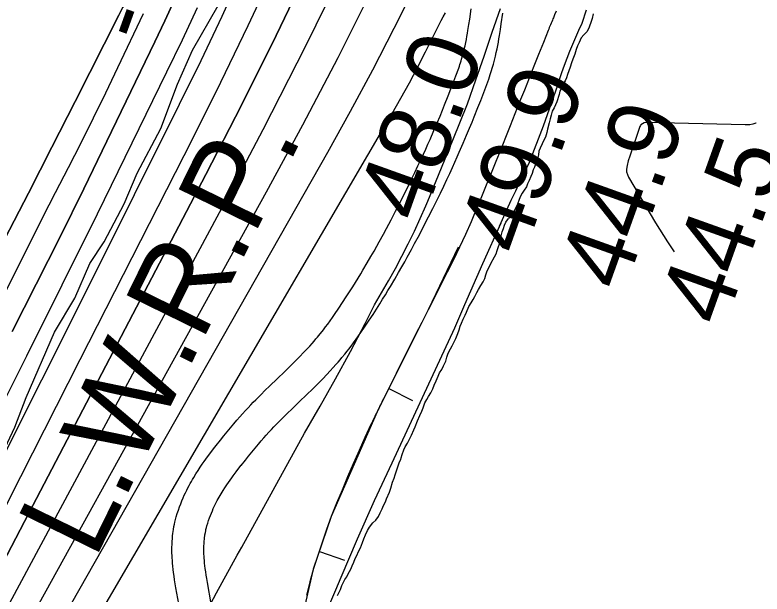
# Model space of a CAD drawing. Extents: x 3180038 to 3217926, y 922069 to 947485.
# Drawn here: x 3192838 to 3193540, y 943520 to 944064 of the extents above; entities that cross this region are included whole.
import ezdxf

# ---------------------------------------------------------------- set-up
doc = ezdxf.new("R2010")
doc.units = 0
for name, color, linetype in [('V-BORW-LINE', 7, 'Continuous'), ('V-LEVE-TOET', 7, 'Continuous'), ('V-RIVR-EDGE', 7, 'Continuous'), ('V-RIVR-RANG', 7, 'Continuous'), ('V-ROAD-CNTR', 7, 'Continuous'), ('V-TOPO-DPTH', 7, 'Continuous'), ('V-TOPO-MAJR', 7, 'Continuous'), ('V-TOPO-MINR', 7, 'Continuous'), ('V-TOPO-SHOR', 7, 'Continuous'), ('V-TOPO-WATR', 7, 'Continuous'), ('V-TOPO-WATR-IDEN', 7, 'Continuous')]:
    doc.layers.add(name, color=color, linetype=linetype)

msp = doc.modelspace()

# ---------------------------------------------------------------- linework, layer by layer
at = {"layer": 'V-BORW-LINE'}
for p, q in [((3193346.08, 944067.37), (3193344.57, 944063.79)), ((3193338.54, 944049.05), (3193334.04, 944037.89)), ((3193334.04, 944037.89), (3193329.57, 944026.72)), ((3193329.57, 944026.72), (3193325.1, 944015.55)), ((3193325.1, 944015.55), (3193320.66, 944004.37)), ((3193320.66, 944004.37), (3193316.22, 943993.19)), ((3193316.22, 943993.19), (3193311.78, 943982.01)), ((3193311.78, 943982.01), (3193307.34, 943970.83)), ((3193307.34, 943970.83), (3193302.88, 943959.65)), ((3193302.88, 943959.65), (3193298.43, 943948.47)), ((3193298.43, 943948.47), (3193293.96, 943937.3)), ((3193293.96, 943937.3), (3193289.49, 943926.13)), ((3193289.49, 943926.13), (3193284.97, 943914.98)), ((3193284.97, 943914.98), (3193280.45, 943903.83)), ((3193280.45, 943903.83), (3193275.89, 943892.69)), ((3193266.11, 943869.48), (3193260.75, 943857.47)), ((3193260.75, 943857.47), (3193255.18, 943845.55)), ((3193255.18, 943845.55), (3193249.56, 943833.64)), ((3193249.56, 943833.64), (3193243.66, 943821.88)), ((3193243.66, 943821.88), (3193237.76, 943810.12)), ((3193237.76, 943810.12), (3193231.83, 943798.38)), ((3193231.83, 943798.38), (3193225.85, 943786.66)), ((3193225.85, 943786.66), (3193219.75, 943774.74)), ((3193219.75, 943774.74), (3193213.67, 943762.82)), ((3193213.67, 943762.82), (3193207.62, 943750.88)), ((3193207.62, 943750.88), (3193201.56, 943738.94)), ((3193201.56, 943738.94), (3193195.61, 943726.95)), ((3193195.61, 943726.95), (3193189.66, 943714.96)), ((3193189.66, 943714.96), (3193183.76, 943702.94)), ((3193188.83, 943712.76), (3193211.18, 943701.56)), ((3193172.09, 943678.77), (3193166.41, 943666.57)), ((3193166.41, 943666.57), (3193160.86, 943654.31)), ((3193160.86, 943654.31), (3193155.34, 943642.04)), ((3193155.34, 943642.04), (3193150.13, 943629.63)), ((3193150.13, 943629.63), (3193144.93, 943617.23)), ((3193144.93, 943617.23), (3193139.81, 943604.79)), ((3193139.81, 943604.79), (3193134.79, 943592.31)), ((3193134.79, 943592.31), (3193130.39, 943580.14)), ((3193130.39, 943580.14), (3193126.15, 943567.93)), ((3193126.15, 943567.93), (3193122.05, 943555.66)), ((3193123.56, 943559.63), (3193147.2, 943551.51)), ((3193122.05, 943555.66), (3193117.96, 943543.39)), ((3193117.96, 943543.39), (3193114.71, 943531)), ((3193114.71, 943531), (3193111.51, 943518.61))]:
    msp.add_line(p, q, dxfattribs=at)
for points in [[(3193254.08, 943845.62), (3193225.85, 943786.66)], [(3193225.85, 943786.66), (3193177.89, 943690.91)], [(3193177.89, 943690.91), (3193134.79, 943592.31)], [(3193134.79, 943592.31), (3193117.83, 943542.96)], [(3193117.83, 943542.96), (3193106.6, 943493.6)]]:
    msp.add_lwpolyline(points, dxfattribs=at)
for points in [[(3193344.57, 944063.79), (3193343.08, 944060.19), (3193338.54, 944049.05)], [(3193275.89, 943892.69), (3193271.29, 943881.57), (3193266.11, 943869.48)], [(3193183.76, 943702.94), (3193177.89, 943690.91), (3193172.09, 943678.77)]]:
    msp.add_spline(points, degree=3, dxfattribs=at)
at = {"layer": 'V-LEVE-TOET'}
for points in [[(3193008.08, 943485.19), (3193026.89, 943520.72), (3193046.31, 943555.92), (3193050.71, 943563.71), (3193050.71, 943563.71), (3193109.5, 943670.76), (3193109.5, 943670.76), (3193124.4, 943696.13), (3193138.87, 943721.74), (3193152.9, 943747.61), (3193166.49, 943773.7), (3193175.37, 943791.36), (3193175.37, 943791.36), (3193182.11, 943802.61), (3193188.66, 943813.98), (3193195.01, 943825.46), (3193201.15, 943837.05), (3193207.09, 943848.75), (3193212.83, 943860.55), (3193218.36, 943872.44), (3193223.69, 943884.44), (3193225.49, 943888.64), (3193225.49, 943888.64), (3193249.04, 943946), (3193262.65, 943980.38), (3193262.65, 943980.38), (3193270.6, 944002.69), (3193278.42, 944025.05), (3193286.1, 944047.45), (3193293.65, 944069.88)], [(3193374.3, 944068.42), (3193370.12, 944055.7), (3193370.12, 944055.7), (3193367.07, 944049.24), (3193364.14, 944042.73), (3193361.32, 944036.16), (3193358.62, 944029.55), (3193356.03, 944022.9), (3193353.56, 944016.19)], [(3193353.56, 944016.19), (3193351.2, 944009.45), (3193348.96, 944002.67), (3193347.33, 943997.43), (3193347.33, 943997.43), (3193333.74, 943959.35), (3193320.86, 943924.97), (3193320.86, 943924.97), (3193316.43, 943916.09), (3193312.07, 943907.18), (3193307.79, 943898.23), (3193303.59, 943889.24), (3193299.46, 943880.23), (3193295.42, 943871.18), (3193292.94, 943865.54), (3193294.19, 943868.21), (3193276.72, 943829.98), (3193259.92, 943791.46), (3193250.67, 943769.44), (3193250.67, 943769.44), (3193191.73, 943642.53), (3193191.73, 943642.53), (3193175.07, 943606.98), (3193159.03, 943571.15), (3193143.62, 943535.04), (3193138.75, 943523.26), (3193138.75, 943523.26), (3193112.88, 943462.46)]]:
    msp.add_lwpolyline(points, dxfattribs=at)
at = {"layer": 'V-RIVR-EDGE'}
msp.add_lwpolyline([(3192823.49, 943646.88), (3192837.57, 943676.41), (3192848.01, 943704.39), (3192874.61, 943765.52), (3192893.88, 943797.63), (3192907.96, 943830.27), (3192921.5, 943850.46), (3192940.25, 943886.2), (3192952.25, 943915.21), (3192974.66, 943957.16), (3192990.32, 943998.61), (3193004.4, 944030.73), (3193028.36, 944072.68)], dxfattribs=at)
at = {"layer": 'V-ROAD-CNTR'}
for points in [[(3193262.24, 944043.66), (3193262.75, 944046.54), (3193263.21, 944049.26), (3193264.07, 944054.67), (3193264.82, 944059.75), (3193266.17, 944069.48)], [(3193291.78, 944038.41), (3193292.31, 944041.42), (3193292.82, 944044.42), (3193293.72, 944050.13), (3193294.51, 944055.49), (3193295.89, 944065.39)], [(3193026.58, 943659.14), (3193030.68, 943664.26), (3193033.83, 943668.14), (3193038.53, 943673.85), (3193043.27, 943679.57), (3193046.03, 943682.84), (3193048.77, 943686.01), (3193051.45, 943689.02), (3193054.07, 943691.89), (3193056.62, 943694.64), (3193059.11, 943697.26), (3193061.52, 943699.78), (3193063.89, 943702.2), (3193068.43, 943706.78), (3193072.73, 943711.01), (3193076.75, 943714.94), (3193084.23, 943722.17), (3193090.72, 943728.43), (3193096.32, 943733.88), (3193101.12, 943738.65), (3193105.25, 943742.83), (3193108.8, 943746.5), (3193111.85, 943749.73), (3193114.47, 943752.58), (3193116.72, 943755.09), (3193118.66, 943757.3), (3193120.34, 943759.24), (3193121.76, 943760.92), (3193124.27, 943763.97), (3193126.1, 943766.26), (3193127.43, 943767.96), (3193129.42, 943770.59), (3193131.39, 943773.27), (3193133.61, 943776.37), (3193135.77, 943779.42), (3193137.83, 943782.37), (3193141.81, 943788.16), (3193145.47, 943793.61), (3193148.86, 943798.75), (3193151.99, 943803.6), (3193154.89, 943808.16), (3193157.58, 943812.46), (3193160.08, 943816.51), (3193162.41, 943820.32), (3193164.56, 943823.89), (3193168.57, 943830.67), (3193172.03, 943836.63), (3193175.02, 943841.86), (3193177.61, 943846.47), (3193179.86, 943850.5), (3193183.77, 943857.64), (3193186.66, 943862.99), (3193190.97, 943871.1), (3193195.23, 943879.26), (3193199.46, 943887.51), (3193203.36, 943895.26), (3193206.96, 943902.54), (3193210.28, 943909.37), (3193213.36, 943915.79), (3193216.21, 943921.82), (3193218.84, 943927.48), (3193221.28, 943932.8), (3193223.54, 943937.79), (3193225.64, 943942.48), (3193227.58, 943946.87), (3193231.19, 943955.16), (3193234.29, 943962.41), (3193236.95, 943968.78), (3193239.25, 943974.37), (3193241.23, 943979.25), (3193244.67, 943987.86), (3193247.19, 943994.32), (3193249.04, 943999.17), (3193251.8, 944006.49), (3193254.5, 944013.8), (3193255.12, 944015.53), (3193255.69, 944017.21), (3193256.24, 944018.89), (3193256.76, 944020.55), (3193257.24, 944022.15), (3193258.18, 944025.46), (3193259.03, 944028.67), (3193259.79, 944031.81), (3193260.49, 944034.89), (3193261.13, 944037.9), (3193261.71, 944040.85), (3193262.26, 944043.79)], [(3193050.02, 943640.42), (3193054.04, 943645.44), (3193057.04, 943649.14), (3193061.66, 943654.74), (3193066.29, 943660.33), (3193068.84, 943663.36), (3193071.32, 943666.21), (3193073.75, 943668.95), (3193076.15, 943671.58), (3193078.5, 943674.11), (3193080.81, 943676.55), (3193083.07, 943678.9), (3193085.27, 943681.15), (3193089.62, 943685.53), (3193093.74, 943689.61), (3193097.65, 943693.41), (3193105.07, 943700.59), (3193111.61, 943706.9), (3193117.34, 943712.49), (3193122.35, 943717.45), (3193126.72, 943721.87), (3193130.51, 943725.8), (3193133.8, 943729.29), (3193136.66, 943732.4), (3193139.14, 943735.15), (3193141.29, 943737.6), (3193143.15, 943739.76), (3193144.79, 943741.7), (3193147.57, 943745.07), (3193149.64, 943747.66), (3193151.2, 943749.66), (3193153.47, 943752.64), (3193155.68, 943755.65), (3193158.05, 943758.97), (3193160.31, 943762.17), (3193162.49, 943765.29), (3193166.63, 943771.31), (3193170.45, 943777), (3193173.98, 943782.36), (3193177.24, 943787.4), (3193180.26, 943792.15), (3193183.06, 943796.62), (3193185.66, 943800.83), (3193188.07, 943804.78), (3193190.31, 943808.52), (3193194.45, 943815.5), (3193198.02, 943821.65), (3193201.11, 943827.06), (3193203.79, 943831.81), (3193206.11, 943835.99), (3193210.12, 943843.3), (3193213.11, 943848.82), (3193217.52, 943857.12), (3193221.87, 943865.48), (3193226.2, 943873.92), (3193230.2, 943881.86), (3193233.89, 943889.32), (3193237.3, 943896.32), (3193240.45, 943902.9), (3193243.37, 943909.09), (3193246.07, 943914.89), (3193248.58, 943920.35), (3193250.9, 943925.47), (3193253.05, 943930.28), (3193255.06, 943934.81), (3193258.74, 943943.29), (3193261.92, 943950.74), (3193264.66, 943957.28), (3193267.02, 943963.01), (3193269.07, 943968.06), (3193272.58, 943976.86), (3193275.17, 943983.5), (3193277.09, 943988.51), (3193279.91, 943996.01), (3193282.7, 944003.57), (3193283.44, 944005.63), (3193284.14, 944007.69), (3193284.8, 944009.72), (3193285.43, 944011.72), (3193286.04, 944013.73), (3193287.13, 944017.56), (3193288.11, 944021.31), (3193289, 944024.95), (3193289.79, 944028.46), (3193290.51, 944031.87), (3193291.17, 944035.16), (3193291.75, 944038.28)], [(3192992.37, 943505.16), (3192988.82, 943525.26), (3192988.17, 943529.17), (3192987.58, 943532.85), (3192987.07, 943536.33), (3192986.62, 943539.62), (3192986.25, 943542.73), (3192985.93, 943545.66), (3192985.67, 943548.44), (3192985.46, 943551.05), (3192985.3, 943553.52), (3192985.19, 943555.84), (3192985.11, 943558.04), (3192985.07, 943560.1), (3192985.06, 943562.04), (3192985.08, 943563.86), (3192985.12, 943565.63), (3192985.25, 943568.82), (3192985.45, 943571.67), (3192985.68, 943574.18), (3192985.93, 943576.38), (3192986.18, 943578.31), (3192986.44, 943580.06), (3192986.95, 943582.96), (3192987.4, 943585.21), (3192987.78, 943586.94), (3192988.39, 943589.43), (3192989.08, 943591.95), (3192990.08, 943595.28), (3192991.12, 943598.45), (3192992.19, 943601.48), (3192993.29, 943604.37), (3192994.4, 943607.14), (3192995.53, 943609.79), (3192996.66, 943612.32), (3192997.79, 943614.75), (3192998.92, 943617.07), (3193000.05, 943619.29), (3193001.17, 943621.42), (3193002.28, 943623.46), (3193003.37, 943625.42), (3193004.45, 943627.31), (3193005.54, 943629.15), (3193007.62, 943632.57), (3193009.65, 943635.76), (3193011.59, 943638.71), (3193013.45, 943641.44), (3193015.21, 943643.98), (3193016.89, 943646.33), (3193018.49, 943648.53), (3193021.49, 943652.55), (3193024.16, 943656.04), (3193026.48, 943659.01)], [(3193021.94, 943510.18), (3193018.38, 943530.35), (3193017.78, 943533.99), (3193017.24, 943537.38), (3193016.78, 943540.53), (3193016.38, 943543.45), (3193016.05, 943546.16), (3193015.78, 943548.68), (3193015.56, 943551.02), (3193015.39, 943553.19), (3193015.26, 943555.21), (3193015.16, 943557.09), (3193015.1, 943558.84), (3193015.07, 943560.47), (3193015.06, 943561.99), (3193015.08, 943563.4), (3193015.11, 943564.67), (3193015.21, 943567.17), (3193015.36, 943569.29), (3193015.52, 943571.13), (3193015.7, 943572.73), (3193015.89, 943574.12), (3193016.06, 943575.28), (3193016.44, 943577.46), (3193016.75, 943579.02), (3193017, 943580.14), (3193017.44, 943581.92), (3193017.91, 943583.67), (3193018.7, 943586.27), (3193019.52, 943588.77), (3193020.36, 943591.16), (3193021.23, 943593.46), (3193022.12, 943595.67), (3193023.03, 943597.8), (3193023.94, 943599.84), (3193024.86, 943601.81), (3193025.79, 943603.71), (3193026.71, 943605.54), (3193027.64, 943607.3), (3193028.56, 943609), (3193029.48, 943610.64), (3193030.39, 943612.23), (3193031.27, 943613.73), (3193033.09, 943616.72), (3193034.84, 943619.47), (3193036.54, 943622.04), (3193038.17, 943624.45), (3193039.73, 943626.69), (3193041.23, 943628.8), (3193042.65, 943630.74), (3193045.42, 943634.46), (3193047.89, 943637.68), (3193050.12, 943640.54)]]:
    msp.add_lwpolyline(points, dxfattribs=at)
at = {"layer": 'V-TOPO-DPTH'}
for points in [[(3192828.12, 943853.48), (3192850.27, 943896.38), (3192872.25, 943939.37), (3192894.12, 943982.41), (3192935.11, 944063.46), (3192936.41, 944066.02), (3192937.71, 944068.58), (3192939.02, 944071.14), (3192940.34, 944073.69), (3192941.64, 944076.25), (3192942.93, 944078.82), (3192944.18, 944081.41), (3192945.41, 944084), (3192948.08, 944089.73), (3192949.03, 944091.89), (3192949.91, 944094.07), (3193384.4, 945227), (3193384.47, 945227.15), (3193384.79, 945227.52), (3193501.72, 945315.25)], [(3193501.72, 945315.25), (3193384.79, 945227.52), (3193384.47, 945227.15), (3193384.4, 945227), (3192949.91, 944094.07), (3192949.03, 944091.89), (3192948.08, 944089.73), (3192945.41, 944084), (3192944.18, 944081.41), (3192942.93, 944078.82), (3192941.64, 944076.25), (3192940.34, 944073.69), (3192939.02, 944071.14), (3192937.71, 944068.58), (3192936.41, 944066.02), (3192935.11, 944063.46), (3192894.12, 943982.41), (3192872.25, 943939.37), (3192850.27, 943896.38), (3192828.12, 943853.48)], [(3193114.53, 944110.63), (3193083.01, 944044.54), (3193050.38, 943979.01), (3193017, 943913.83), (3192850.55, 943595.57), (3192805.23, 943508.7)], [(3192817.75, 943631.57), (3192862.7, 943720.84), (3192907.49, 943810.19), (3192992.28, 943979.93), (3193012.43, 944021.11), (3193032.13, 944062.5), (3193051.14, 944104.2)], [(3192817.75, 943631.57), (3192862.7, 943720.84), (3192907.49, 943810.19), (3192992.28, 943979.93), (3193012.43, 944021.11), (3193032.13, 944062.5), (3193051.14, 944104.2)], [(3192987.5, 944078.28), (3192978.41, 944058.38), (3192969.08, 944038.6), (3192924.02, 943945.17), (3192902.12, 943900.22), (3192879.98, 943855.38), (3192857.49, 943810.72), (3192834.77, 943766.18)], [(3192987.5, 944078.28), (3192978.41, 944058.38), (3192969.08, 944038.6), (3192924.02, 943945.17), (3192902.12, 943900.22), (3192879.98, 943855.38), (3192857.49, 943810.72), (3192834.77, 943766.18)]]:
    msp.add_lwpolyline(points, dxfattribs=at)
at = {"layer": 'V-TOPO-MAJR'}
msp.add_lwpolyline([(3192709.07, 943191.52), (3193131.52, 943934.97), (3193152.91, 943973.49), (3193173.78, 944012.28), (3193193.89, 944051.47), (3193213.48, 944090.94)], dxfattribs=at)
at = {"layer": 'V-TOPO-MINR'}
for points in [[(3192828.12, 943853.48), (3192850.27, 943896.38), (3192872.25, 943939.37), (3192894.12, 943982.41), (3192935.11, 944063.46), (3192936.41, 944066.02), (3192937.71, 944068.58), (3192939.02, 944071.14), (3192940.34, 944073.69), (3192941.64, 944076.25), (3192942.93, 944078.82), (3192944.18, 944081.41), (3192945.41, 944084), (3192948.08, 944089.73), (3192949.03, 944091.89), (3192949.91, 944094.07), (3193384.4, 945227), (3193384.47, 945227.15), (3193384.79, 945227.52), (3193501.72, 945315.25)], [(3192802.89, 943456.38), (3193029.61, 943878.09), (3193070.7, 943956.19), (3193110.84, 944034.75), (3193149.58, 944114.03)], [(3192787.2, 943520.4), (3192843.04, 943630.15), (3192898.89, 943739.9), (3193004.64, 943947.73), (3193031.01, 944000.62), (3193056.81, 944053.78), (3193081.74, 944107.35)], [(3192805.23, 943508.7), (3192850.55, 943595.57), (3193017, 943913.83), (3193050.38, 943979.01), (3193083.01, 944044.54), (3193114.53, 944110.63)], [(3192755.77, 943321.83), (3193073.93, 943897.47), (3193107.99, 943960.5), (3193141.25, 944023.93), (3193173.31, 944087.98)], [(3192834.77, 943766.18), (3192857.49, 943810.72), (3192879.98, 943855.38), (3192902.12, 943900.22), (3192924.02, 943945.17), (3192969.08, 944038.6), (3192978.41, 944058.38), (3192987.5, 944078.28)], [(3192525.15, 943191.34), (3192840.33, 943826.74), (3192852.04, 943850.21), (3192863.83, 943873.63), (3192875.73, 943897), (3192887.71, 943920.33), (3192899.62, 943943.7), (3192911.37, 943967.14), (3192922.89, 943990.7), (3192934.24, 944014.34), (3192958.29, 944065.09)], [(3192662.67, 943065.11), (3193192.11, 943971.27), (3193200.26, 943985.54), (3193208.2, 943999.92), (3193215.84, 944014.47), (3193223.29, 944029.12), (3193234.2, 944051.17), (3193236.08, 944054.86), (3193238.01, 944058.51), (3193240.01, 944062.12), (3193242.08, 944065.71)], [(3192815.18, 943677.08), (3192848.76, 943743.53), (3192881.99, 943810.15), (3192914.97, 943876.89), (3192980.41, 944010.22), (3192994.89, 944040.36), (3193009.04, 944070.66)], [(3193425.69, 943960.63), (3193425.19, 943959.89), (3193424.8, 943959.07), (3193415.21, 943931.13), (3193413.85, 943926.8), (3193412.73, 943922.42), (3193412.22, 943918.79), (3193412.32, 943916.2), (3193413.01, 943913.71), (3193414.09, 943911.28), (3193439.4, 943868.51), (3193450.58, 943850.57), (3193456.83, 943841.18)], [(3193533.97, 943962.06), (3193533.65, 943961.96), (3193530.83, 943961.18), (3193527.96, 943960.62), (3193525.06, 943960.37), (3193523.6, 943960.35), (3193430.68, 943962.57), (3193428.84, 943962.38), (3193425.69, 943960.63)]]:
    msp.add_lwpolyline(points, dxfattribs=at)
at = {"layer": 'V-TOPO-SHOR'}
for points in [[(3193380.74, 944064.91), (3193380.07, 944060.37), (3193378.86, 944057.56), (3193377.03, 944052.2), (3193375.23, 944048.26), (3193372.03, 944045.2), (3193369.69, 944042.13), (3193367.6, 944037.91), (3193366.1, 944034.82), (3193364.88, 944031.15), (3193363.64, 944026.92), (3193361.82, 944022.12), (3193360.6, 944018.74), (3193359.09, 944014.79), (3193357.87, 944011.13), (3193356.65, 944007.74), (3193355.72, 944004.64), (3193354.52, 944001.82), (3193352.45, 943998.45), (3193350.95, 943995.08), (3193349.46, 943992.27), (3193348.81, 943988.87), (3193346.66, 943982.1), (3193345.46, 943979.28), (3193344.26, 943976.47), (3193342.48, 943973.38), (3193341.25, 943969.71), (3193340.31, 943966.04), (3193339.37, 943962.36), (3193337.81, 943956.43), (3193337.17, 943953.31), (3193336.21, 943948.78), (3193334.14, 943945.42), (3193332.94, 943942.61), (3193331.14, 943938.67), (3193329.93, 943935.85), (3193329.57, 943932.45), (3193328.63, 943928.49), (3193327.41, 943925.1), (3193325.88, 943920.87), (3193324.4, 943918.06), (3193323.47, 943914.68), (3193322.26, 943911.86), (3193320.75, 943908.2), (3193319.26, 943905.1), (3193318.06, 943902.29), (3193315.99, 943899.21), (3193314.22, 943896.41), (3193312.44, 943893.32), (3193311.23, 943890.22), (3193309.71, 943885.99), (3193308.21, 943882.9), (3193306.71, 943879.24), (3193305.21, 943876.14), (3193303.45, 943873.62), (3193301.27, 943872.39)], [(3193180.71, 943595.69), (3193182.71, 943599.61), (3193183.98, 943602.64), (3193185.62, 943606.2), (3193186.72, 943609.06), (3193189.45, 943615.3), (3193190.73, 943619.04), (3193192.2, 943624.58), (3193193.84, 943628.5), (3193194.94, 943631.71), (3193197.51, 943639.92), (3193198.97, 943643.67), (3193200.24, 943645.98), (3193200.43, 943647.41), (3193201.35, 943650.62), (3193202.81, 943654.91), (3193204.27, 943657.94), (3193206.26, 943661.32), (3193208.62, 943665.77), (3193210.08, 943668.98), (3193212.26, 943673.8), (3193213.71, 943676.65), (3193215.91, 943682.35), (3193218.09, 943687.35), (3193219.91, 943691.45), (3193221.01, 943694.48), (3193222.83, 943699.3), (3193224.65, 943702.5), (3193226.28, 943705.17), (3193228.27, 943708.73), (3193230.27, 943712.47), (3193231.55, 943715.86), (3193233.19, 943719.79), (3193235.19, 943724.42), (3193236.47, 943727.27), (3193238.64, 943730.66), (3193240.28, 943734.04), (3193242.46, 943738.5), (3193243.38, 943742.25), (3193244.66, 943745.82), (3193246.84, 943749.91), (3193248.47, 943752.94), (3193249.93, 943755.97), (3193251.75, 943759.71), (3193253.57, 943764.35), (3193254.85, 943767.92), (3193255.95, 943771.13), (3193257.04, 943773.98), (3193258.86, 943777.9), (3193260.5, 943781.47), (3193261.95, 943784.5), (3193264.14, 943789.85), (3193266.14, 943793.23), (3193267.95, 943796.44), (3193269.58, 943799.11), (3193271.58, 943802.85), (3193273.21, 943805.7), (3193275.21, 943809.44), (3193277.38, 943813), (3193279.01, 943816.21), (3193279.94, 943819.6), (3193281.22, 943823.17), (3193283.39, 943827.27), (3193284.85, 943830.12), (3193288.12, 943836.35), (3193289.57, 943839.2), (3193290.67, 943842.42), (3193291.95, 943846.16), (3193293.05, 943849.2), (3193293.78, 943852.41), (3193294.35, 943856.16), (3193295.45, 943860.09), (3193296.55, 943863.12), (3193297.65, 943866.33), (3193298.92, 943869.18), (3193301.27, 943872.39)], [(3193140.57, 943518), (3193143.48, 943523.88), (3193144.76, 943527.63), (3193147.49, 943533.16), (3193149.3, 943535.64), (3193150.75, 943538.67), (3193153.29, 943542.95), (3193154.56, 943545.98), (3193156.02, 943549.55), (3193157.3, 943552.93), (3193158.75, 943555.61), (3193160.39, 943559.35), (3193162.21, 943563.09), (3193164.21, 943567.91), (3193165.31, 943571.3), (3193166.95, 943575.04), (3193168.95, 943579.32), (3193170.59, 943582.35), (3193173.84, 943586.44), (3193176.54, 943588.92), (3193179.07, 943592.48), (3193180.71, 943595.69)]]:
    msp.add_lwpolyline(points, dxfattribs=at)
at = {"layer": 'V-TOPO-WATR'}
msp.add_lwpolyline([(3192817.75, 943631.57), (3192862.7, 943720.84), (3192907.49, 943810.19), (3192992.28, 943979.93), (3193012.43, 944021.11), (3193032.13, 944062.5), (3193051.14, 944104.2)], dxfattribs=at)

# ---------------------------------------------------------------- texts
at = {"layer": 'V-RIVR-RANG'}
for s, p in [('-6', (3192961.77, 944034.93)), ('48.0', (3193220.11, 943866.47)), ('49.9', (3193315.24, 943835.49)), ('44.9', (3193409.47, 943802.02)), ('44.5', (3193503.79, 943768.8))]:
    msp.add_text(s, height=67, rotation=70.30833, dxfattribs=at).set_placement(p)
at = {"layer": 'V-TOPO-WATR-IDEN'}
msp.add_text('L.W.R.P.', height=83, rotation=63.85464, dxfattribs=at).set_placement((3192912.49, 943550.83))

doc.saveas('drawing.dxf')
